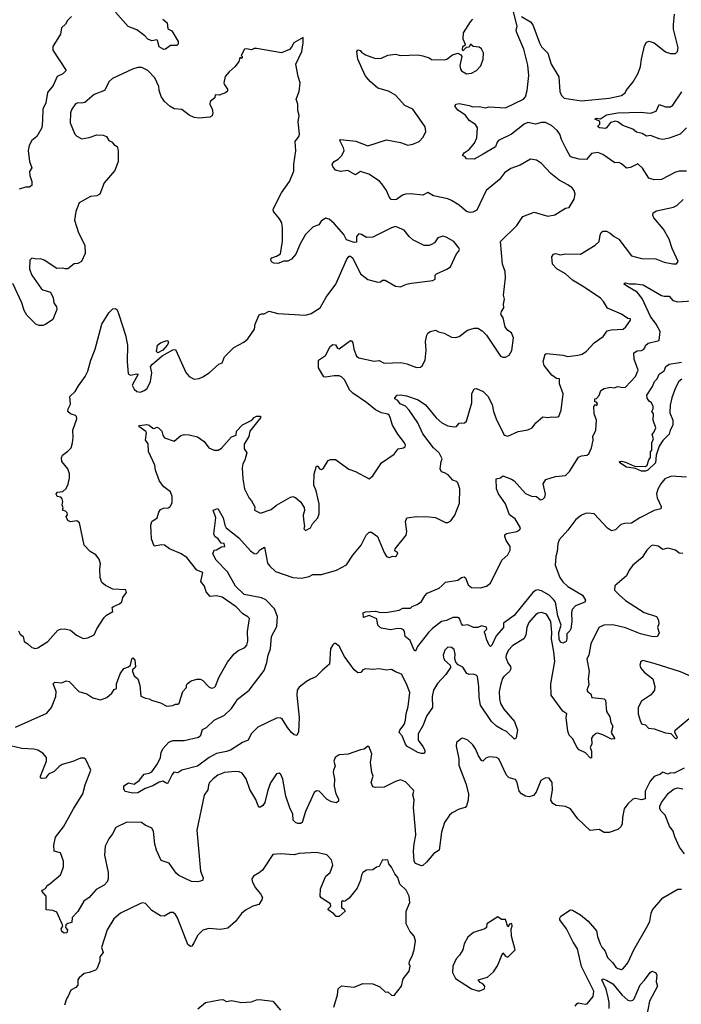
# Model space of a CAD drawing. Extents: x 1690054 to 1842981, y 782881 to 914114.
# Tile 510 of 656: x 1829419 to 1834713, y 796520 to 804401. Entities that reach past the tile are written whole.
import ezdxf

# ---------------------------------------------------------------- set-up
doc = ezdxf.new("R2010")
doc.units = 0

msp = doc.modelspace()

# ---------------------------------------------------------------- linework, layer by layer
at = {"layer": '0CON10XD'}
for points in [[(1833795.4, 803355.4), (1833755, 803441.2), (1833741.8, 803485), (1833718.2, 803515), (1833675, 803553.2), (1833625, 803578), (1833595, 803578), (1833545, 803565.3), (1833485, 803577.3), (1833455, 803565.6), (1833355, 803485.6), (1833251.2, 803435), (1833238.8, 803421.2), (1833225, 803383.8), (1833126.6, 803323.4), (1833055, 803285.8), (1832995, 803287.5), (1832983, 803303), (1832962.5, 803315), (1832976.2, 803335), (1833015, 803360.8), (1833058.2, 803411.8), (1833077.3, 803455), (1833083.1, 803535), (1833065, 803562.5), (1833016.2, 803595), (1832985, 803636.2), (1832925.8, 803675.8), (1832903.8, 803705), (1832902.5, 803715), (1832910, 803725), (1832935, 803730.6), (1833015, 803714.6), (1833045, 803704.6), (1833095, 803706.2), (1833145, 803695.7), (1833175, 803703.5), (1833305, 803695.5), (1833449.2, 803765), (1833465, 803784.2), (1833479.1, 803835), (1833492.9, 803955), (1833485.9, 804035.9), (1833452.7, 804165), (1833395.8, 804295), (1833392.5, 804315), (1833399.5, 804349.5), (1833366.7, 804475)], [(1829833.2, 804426.8), (1829801.2, 804395), (1829785.5, 804364.5), (1829754.2, 804335), (1829746, 804285), (1829683.3, 804185), (1829685, 804157.5), (1829790, 803995), (1829765, 803966.2), (1829719.4, 803945), (1829685.7, 803875), (1829642, 803818), (1829626.9, 803735), (1829604.2, 803685), (1829602.2, 803595), (1829595.6, 803534.4), (1829555, 803466.2), (1829516, 803435), (1829496, 803395), (1829487.5, 803355), (1829498.8, 803265), (1829516.7, 803215), (1829497.5, 803185), (1829500, 803155), (1829516.7, 803105), (1829516.7, 803075), (1829495, 803061.2), (1829465, 803060), (1829415, 803044.3)], [(1829955, 799003.8), (1830003.7, 798973.7), (1830065, 798956), (1830115, 798976), (1830155, 799010), (1830175, 799038.8), (1830193.3, 799046.7), (1830193.1, 799085), (1830223.3, 799165), (1830252.6, 799207.4), (1830288.9, 799221.1), (1830305.6, 799234.4), (1830317.5, 799285), (1830325, 799292.5), (1830340, 799275), (1830346.2, 799225), (1830343.8, 799215), (1830322.5, 799197.5), (1830320.6, 799185), (1830335, 799150), (1830365.6, 799125.6), (1830380, 799075), (1830387.7, 798987.7), (1830425, 798970), (1830455, 798966), (1830474.2, 798954.2), (1830545, 798934), (1830595, 798906.2), (1830645, 798912.5), (1830665, 798923.3), (1830685, 798922.5), (1830695, 798931.2), (1830724.2, 799025), (1830753.3, 799055), (1830753.3, 799075), (1830760, 799085), (1830791.7, 799108.3), (1830835, 799122.5), (1830865, 799122.5), (1830885, 799112.5), (1830932.3, 799062.3), (1830955, 799050), (1830975, 799056.2), (1830985, 799066.2), (1831012.2, 799135), (1831082.2, 799257.8), (1831135, 799324.4), (1831165, 799348.2), (1831220, 799375), (1831236.1, 799393.9), (1831243.6, 799426.4), (1831241.5, 799505), (1831257.9, 799607.9), (1831245, 799622.5), (1831205, 799644.2), (1831151.7, 799701.7), (1831039.3, 799779.3), (1830995, 799790.8), (1830943.3, 799785), (1830912.3, 799822.3), (1830897.4, 799867.4), (1830868.1, 799905), (1830885, 799976.2), (1830835.7, 799995.7), (1830755, 800097.5), (1830705, 800129.6), (1830616.9, 800166.9), (1830577.5, 800195), (1830555, 800197.1), (1830495, 800187.8), (1830473.7, 800245), (1830469.8, 800300.2), (1830468.7, 800355), (1830475, 800384.2), (1830519.2, 800415), (1830531.2, 800458.8), (1830545, 800480), (1830569.7, 800490.3), (1830607.5, 800495), (1830624.3, 800505.7), (1830638, 800535), (1830638.6, 800585), (1830625, 800620.8), (1830571.6, 800661.6), (1830537.3, 800707.3), (1830504.7, 800794.7), (1830500.4, 800835), (1830450.9, 800945), (1830447.5, 801005), (1830426.2, 801035), (1830434.2, 801095), (1830428.8, 801105), (1830373.3, 801145), (1830378.3, 801151.7), (1830435, 801162), (1830456.1, 801156.1), (1830485, 801132.5), (1830495, 801130), (1830515, 801140), (1830530, 801135), (1830555, 801107.5), (1830564.2, 801075), (1830578.8, 801055), (1830655, 801027.5), (1830707.7, 801072.3), (1830735, 801081.2), (1830775, 801078.8), (1830842.3, 801062.3), (1830895, 801023.8), (1830933.3, 800975), (1830975, 800956), (1831005.7, 800954.3), (1831035, 800970.8), (1831115, 801061.2), (1831151.2, 801075), (1831152.4, 801107.6), (1831201.7, 801158.3), (1831275.7, 801194.3), (1831295, 801216.2), (1831315, 801226.2), (1831346.4, 801226.4), (1831346.7, 801215), (1831261.5, 801108.5), (1831251.1, 801065), (1831215.4, 801004.6), (1831215.4, 800965.4), (1831236.2, 800935), (1831220.8, 800875), (1831203.1, 800845), (1831199.4, 800815), (1831203.1, 800725), (1831217.5, 800645), (1831255, 800570), (1831275, 800550), (1831301.7, 800501.7), (1831296.7, 800475), (1831345, 800450.8), (1831430.7, 800479.3), (1831475, 800516.2), (1831585, 800578), (1831605, 800583.8), (1831625, 800576.2), (1831665, 800541.2), (1831695, 800497.5), (1831697.7, 800472.3), (1831688, 800435), (1831690.5, 800399.5), (1831697.5, 800345), (1831692.5, 800325), (1831705, 800312.5), (1831745, 800332.5), (1831762.5, 800365), (1831805, 800413.3), (1831815.8, 800445), (1831815.5, 800525.5), (1831791.2, 800631.2), (1831771.4, 800675), (1831776.1, 800766.1), (1831795, 800827.5), (1831805, 800827.5), (1831817.3, 800807.3), (1831835, 800800), (1831849.1, 800810.9), (1831887.7, 800872.3), (1831905, 800881.2), (1831945, 800881.2), (1832053.6, 800803.6), (1832105, 800785.8), (1832215, 800726.7), (1832245, 800751.2), (1832315, 800853.8), (1832415, 800923.3), (1832447.5, 800965), (1832490, 800975), (1832502.5, 800985), (1832506.7, 800995), (1832496.7, 801015), (1832445, 801083.3), (1832401.4, 801155), (1832382.1, 801217.9), (1832375.6, 801235), (1832363.6, 801243.6), (1832312.9, 801252.9), (1832265, 801278.8), (1832195, 801335.9), (1832085, 801411.8), (1832058.5, 801438.5), (1832021.5, 801515), (1831995, 801542.3), (1831975, 801549.4), (1831935, 801551.3), (1831865, 801539.4), (1831852.5, 801542.5), (1831810, 801615), (1831809.2, 801675), (1831865, 801714.2), (1831904, 801785), (1831925, 801800), (1831945, 801797.5), (1831960.7, 801770.7), (1831975, 801766.7), (1832065, 801832.5), (1832075, 801830), (1832083.8, 801815), (1832093.2, 801763.2), (1832115, 801707.5), (1832133.2, 801693.2), (1832255, 801668.5), (1832295, 801671.9), (1832335, 801652.2), (1832467.9, 801657.9), (1832515.5, 801645.5), (1832595, 801617.5), (1832625, 801620), (1832639.1, 801630.9), (1832663.2, 801676.8), (1832672, 801755), (1832666.2, 801825), (1832676.7, 801875), (1832685, 801892.5), (1832702.5, 801905), (1832745, 801916.2), (1832771.2, 801901.2), (1832815, 801892), (1832875, 801860), (1832905, 801856.7), (1832935, 801866.2), (1833003, 801917), (1833055, 801932.2), (1833085, 801930.8), (1833120.3, 801910.3), (1833154.5, 801874.5), (1833265, 801708.8), (1833285, 801698.8), (1833305, 801698.8), (1833335, 801716.2), (1833356.6, 801753.4), (1833370, 801855), (1833355, 801893.3), (1833325, 801913.3), (1833302.3, 801942.3), (1833286.2, 802015), (1833268.8, 802045), (1833274, 802065), (1833293.8, 802095), (1833290, 802125), (1833298.8, 802165), (1833288.8, 802195), (1833306, 802335), (1833302, 802385), (1833282.5, 802445), (1833266.7, 802625), (1833396.4, 802753.6), (1833445, 802826), (1833535, 802859.2), (1833645, 802829.4), (1833700.3, 802839.7), (1833785, 802893.3), (1833815, 802897.5), (1833855.8, 802965), (1833863.8, 803005), (1833854.2, 803034.2), (1833838.8, 803055), (1833805, 803080), (1833735.5, 803115.5), (1833668.8, 803168.8), (1833595, 803248.8), (1833553.3, 803276.7), (1833505, 803283.8), (1833423.6, 803236.4), (1833349.7, 803210.3), (1833298, 803175), (1833258, 803122), (1833152.5, 803035), (1833077.5, 802875), (1833045, 802859.4), (1833022.2, 802857.8), (1832995, 802866.4), (1832935, 802916.7), (1832875, 802954.4), (1832845, 802967.5), (1832731.2, 802991.2), (1832685, 803016.7), (1832644.3, 802995.7), (1832545, 803006.9), (1832504.6, 803005.4), (1832482.6, 802997.4), (1832435, 802962.9), (1832415, 802958), (1832391.2, 802961.2), (1832375, 802982.5), (1832354.4, 803035), (1832317.4, 803087.4), (1832297.6, 803107.6), (1832211.2, 803165), (1832145, 803186.2), (1832105, 803158.1), (1832045, 803193.1), (1831985, 803186.2), (1831945, 803197.5), (1831923.3, 803225), (1831918.8, 803245), (1831935, 803265.8), (1831966, 803285), (1831995.4, 803314.6), (1832014, 803355), (1832010.8, 803375), (1831980, 803435), (1831985, 803442.5), (1832108.7, 803428.7), (1832205, 803392), (1832355, 803438.8), (1832465, 803418.1), (1832525, 803396.4), (1832565, 803403.3), (1832615.4, 803424.6), (1832648.3, 803461.7), (1832668, 803505), (1832662.7, 803542.7), (1832565, 803684), (1832500, 803715), (1832425.5, 803795.5), (1832369.7, 803829.7), (1832285, 803854), (1832222.5, 803905), (1832183.1, 803953.1), (1832123.6, 804083.6), (1832117.1, 804145), (1832125, 804160), (1832143.8, 804155), (1832155, 804140), (1832185, 804120.8), (1832265, 804090), (1832315, 804092), (1832365, 804118), (1832425, 804125.8), (1832465.7, 804114.3), (1832605, 804118.6), (1832645, 804112.9), (1832695.8, 804095.8), (1832715, 804083.3), (1832815, 804080.8), (1832837.5, 804085), (1832881.7, 804118.3), (1832925, 804133.3), (1832949.3, 804119.3), (1832957.5, 804105), (1832941.2, 804035), (1832946.1, 804006.1), (1832955, 803992.5), (1832995, 803966.7), (1833035, 803974), (1833075, 803993.3), (1833107.4, 804032.6), (1833127.5, 804085), (1833130, 804135), (1833115, 804167.5), (1833095, 804180), (1833046.2, 804186.2), (1833025.9, 804205.9), (1833015, 804180), (1832991.7, 804178.3), (1832965, 804152.5), (1832960.7, 804160.7), (1832963.8, 804185), (1832987, 804203), (1832966.2, 804245), (1832970, 804295), (1833025, 804383.8), (1833045.8, 804405)], [(1830565, 804406), (1830598, 804375), (1830605, 804327.5), (1830635, 804312), (1830688, 804225), (1830685.8, 804204.2), (1830676.1, 804193.9), (1830625, 804194), (1830586.7, 804165), (1830572.9, 804162.9), (1830535, 804183.3), (1830522.5, 804235), (1830515, 804238.8), (1830475, 804230.5), (1830445.6, 804245), (1830420.6, 804270.6), (1830355, 804318.5), (1830286.4, 804346.4), (1830185, 804461.2)], [(1833435, 804426), (1833505, 804383.3), (1833525, 804359.2), (1833578.2, 804215), (1833595, 804183.1), (1833643.4, 804133.4), (1833670.8, 804045), (1833733.9, 803943.9), (1833740, 803825), (1833752.8, 803792.8), (1833775, 803773.5), (1833915, 803751.1), (1834135, 803773.2), (1834235.3, 803794.7), (1834263.8, 803815), (1834271.2, 803835), (1834327.2, 803902.8), (1834368, 803972), (1834385.6, 804025), (1834393.5, 804085), (1834418.8, 804191.2), (1834435, 804221.2), (1834455, 804228), (1834495, 804216), (1834585, 804143.3), (1834625, 804130), (1834665, 804130), (1834682.5, 804145), (1834686.2, 804175), (1834650, 804325), (1834649.4, 804360.6), (1834659.4, 804445)], [(1829780, 799525), (1829825.7, 799515.7), (1829873.3, 799475), (1829927, 799447), (1829965, 799452.5), (1830013.6, 799476.4), (1830036.2, 799525), (1830094.4, 799615.6), (1830113.8, 799635), (1830165.4, 799664.6), (1830160, 799695), (1830170, 799705), (1830217.5, 799725), (1830235, 799742.5), (1830243.3, 799775), (1830272.5, 799815), (1830267, 799837), (1830165, 799844), (1830105, 799872.5), (1830076.4, 799896.4), (1830063.1, 799935), (1830059.5, 800005), (1830064.4, 800045), (1830055, 800083.3), (1830027.8, 800117.8), (1829984.1, 800144.1), (1829934.6, 800194.6), (1829898.8, 800375), (1829875, 800390), (1829825, 800382.5), (1829805, 800392.5), (1829790, 800425), (1829801.7, 800438.3), (1829798.8, 800455), (1829785, 800467.5), (1829762.5, 800475), (1829767.5, 800495), (1829758.3, 800518.3), (1829763.8, 800545), (1829760, 800565), (1829747.9, 800577.9), (1829720, 800585), (1829712, 800605), (1829721.9, 800618.1), (1829765, 800624), (1829790.3, 800649.7), (1829807.6, 800682.4), (1829818.6, 800735), (1829818.1, 800765), (1829805.5, 800805.5), (1829757.5, 800865), (1829752.5, 800895), (1829762.5, 800915), (1829805, 800946.7), (1829830, 800975), (1829842.5, 801015), (1829847, 801057), (1829843.3, 801115), (1829876.1, 801206.1), (1829873.9, 801223.9), (1829865, 801233.3), (1829825, 801246.2), (1829803.8, 801265), (1829806.2, 801285), (1829825.7, 801324.3), (1829819.2, 801385), (1829864.2, 801425), (1829889.1, 801470.9), (1829944, 801545), (1829965, 801586.7), (1829988.6, 801675), (1830023.1, 801765), (1830077.5, 801965), (1830132, 802055), (1830165, 802086.2), (1830185, 802090), (1830199.5, 802079.5), (1830211.7, 802041.7), (1830265.7, 801875.7), (1830280.8, 801795), (1830279.4, 801665), (1830286.9, 801566.9), (1830305, 801555.6), (1830355, 801567.5), (1830366.7, 801565), (1830318.5, 801475), (1830335, 801444.2), (1830355, 801425.8), (1830385, 801420.6), (1830415, 801432.5), (1830435, 801447.5), (1830453.1, 801475), (1830465.6, 801505), (1830477.1, 801575), (1830466.2, 801625), (1830482, 801645), (1830559.1, 801710.9), (1830645, 801759.2), (1830665, 801760), (1830668.8, 801755), (1830747.8, 801577.8), (1830775, 801545.8), (1830815, 801524.2), (1830855, 801528.1), (1830885, 801543.3), (1830934, 801575), (1831012.5, 801642.5), (1831038.8, 801655), (1831058.8, 801701.2), (1831133, 801777), (1831211.2, 801818.8), (1831244.1, 801845.9), (1831297.5, 801925), (1831302.5, 801965), (1831335, 802037.5), (1831355, 802047.5), (1831375, 802047.5), (1831415, 802067.5), (1831485, 802048), (1831705, 802036), (1831751.2, 802048.8), (1831824.3, 802095.7), (1831871.3, 802178.7), (1831948.1, 802285), (1832036.7, 802485), (1832055, 802507.5), (1832067, 802507), (1832085, 802492.5), (1832146.1, 802366.1), (1832205, 802322), (1832285, 802300.8), (1832305, 802304), (1832323.1, 802316.9), (1832342.5, 802315), (1832425, 802267.8), (1832465, 802262.9), (1832515, 802284), (1832555, 802292), (1832725, 802312.5), (1832743.3, 802325), (1832743.3, 802355), (1832752.7, 802367.3), (1832837, 802403), (1832865, 802423.3), (1832915, 802527.5), (1832932.5, 802547.5), (1832936.7, 802565), (1832932.5, 802575), (1832892.5, 802625), (1832830.7, 802660.7), (1832805, 802668), (1832765.9, 802654.1), (1832738.8, 802615), (1832715, 802601.2), (1832695, 802594), (1832654.2, 802594.2), (1832565, 802640), (1832535, 802666.7), (1832495, 802717.5), (1832425, 802745.8), (1832395, 802736), (1832245, 802660), (1832195, 802656.7), (1832152.7, 802682.7), (1832132.3, 802687.7), (1832114.3, 802665.7), (1832115, 802620), (1832095, 802618.8), (1832035, 802640), (1832011.9, 802681.9), (1831935, 802770), (1831895, 802803.3), (1831865, 802811.2), (1831831.3, 802788.7), (1831812.3, 802757.7), (1831766.3, 802743.7), (1831705, 802682), (1831662, 802608), (1831628.6, 802525), (1831595, 802482.9), (1831565, 802468.1), (1831531.7, 802468.3), (1831485, 802449.4), (1831451.7, 802451.7), (1831435, 802463.3), (1831428.8, 802485), (1831436.7, 802495), (1831475, 802507.1), (1831505, 802526.7), (1831522, 802628), (1831522, 802732), (1831515.5, 802775), (1831498, 802808), (1831450.8, 802865), (1831448, 802885), (1831513.1, 803015), (1831576.7, 803105), (1831611.7, 803188.3), (1831611.4, 803245), (1831627.9, 803352.1), (1831623.6, 803425), (1831652.5, 803465), (1831657.8, 803485), (1831646, 803584), (1831654, 803635), (1831644.5, 803674.5), (1831643.6, 803723.6), (1831632, 803765), (1831656, 803825), (1831663.3, 803895), (1831646.7, 803945), (1831628.8, 804045), (1831675.8, 804145), (1831688, 804215), (1831687.5, 804257.5), (1831613.3, 804215), (1831595, 804180), (1831577.3, 804162.7), (1831515, 804136.2), (1831315, 804170), (1831295, 804170), (1831275, 804160), (1831235, 804166.7), (1831216.4, 804163.6), (1831190, 804115), (1831200, 804105), (1831200, 804095), (1831195, 804090), (1831181.7, 804098.3), (1831172.5, 804065), (1831144, 804025), (1831095, 803984), (1831064.2, 803945), (1831052.5, 803895), (1831053.8, 803885), (1831082.5, 803845), (1831082.5, 803827.5), (1831065.5, 803814.5), (1831015, 803796.7), (1830981.7, 803798.3), (1830980, 803775), (1830942.5, 803745), (1830940, 803725), (1830958.8, 803685), (1830963.3, 803655), (1830958.3, 803631.7), (1830939.3, 803620.7), (1830855, 803613.1), (1830815, 803618.8), (1830775.9, 803635.9), (1830715, 803680.8), (1830655, 803688), (1830623.3, 803705), (1830578, 803745), (1830550, 803785), (1830534, 803835), (1830532, 803865), (1830500, 803935), (1830444.3, 803994.3), (1830395, 804019.2), (1830365, 804018.1), (1830322.5, 804005), (1830160.9, 803929.1), (1830135.6, 803905), (1830098, 803835), (1830015, 803801.9), (1829941.2, 803738.8), (1829913.2, 803733.2), (1829885, 803734.3), (1829865, 803727.5), (1829837.5, 803685), (1829825.7, 803654.3), (1829824.2, 803575), (1829860, 803485), (1829875, 803469.2), (1829915, 803447.5), (1829975, 803458), (1830035, 803478), (1830085.8, 803475.8), (1830112.5, 803465), (1830133.3, 803435), (1830160, 803420), (1830171.2, 803401.2), (1830198, 803385), (1830206, 803355), (1830206.2, 803265), (1830180, 803195), (1830094.3, 803095.7), (1830060, 803005), (1830035, 802990), (1829985, 802986.7), (1829895.8, 802934.2), (1829868, 802865), (1829858, 802795), (1829890.8, 802695), (1829940.6, 802595), (1829941.7, 802528.3), (1829912.5, 802465), (1829885, 802450), (1829855, 802447.5), (1829805, 802407.5), (1829782.5, 802407.5), (1829765, 802413.3), (1829715, 802410), (1829615, 802476.7), (1829585, 802486.2), (1829554.1, 802484.1), (1829517, 802493), (1829501.2, 802475), (1829498.8, 802405), (1829515.8, 802355), (1829590.5, 802250.5), (1829605, 802240), (1829665, 802220), (1829686.7, 802175), (1829693.3, 802135), (1829713.6, 802103.6), (1829715, 802080), (1829685, 802002.5), (1829625, 801960), (1829603, 801953), (1829575, 801953.3), (1829547.5, 801965), (1829475.9, 802035.9), (1829455, 802073.3), (1829435, 802133.3), (1829365, 802290)], [(1834754.3, 803535), (1834703.8, 803485), (1834615, 803453.1), (1834565, 803442.9), (1834535, 803446.2), (1834467, 803473), (1834435, 803467.5), (1834400.2, 803490.2), (1834355, 803501.9), (1834324, 803524), (1834245, 803554), (1834205, 803582.7), (1834185, 803588.8), (1834145, 803578.6), (1834115, 803535.7), (1834105, 803530.7), (1834057.5, 803535), (1834042.5, 803545), (1834060, 803565), (1834061.7, 803581.7), (1834058.3, 803588.3), (1834020, 803605), (1834035, 803612.5), (1834065, 803607.5), (1834115, 803639.2), (1834205, 803655.5), (1834385, 803661.1), (1834466.1, 803653.9), (1834511.7, 803668.3), (1834535, 803721.2), (1834585, 803703.8), (1834625, 803703.6), (1834645, 803717.8), (1834716, 803824)], [(1834755, 803188.9), (1834695, 803188.6), (1834665, 803180.8), (1834555, 803122.9), (1834495, 803119.2), (1834453.4, 803133.4), (1834401.7, 803211.7), (1834365, 803246.2), (1834305, 803216.7), (1834275, 803213.3), (1834235, 803247.5), (1834215, 803257.5), (1834180, 803255), (1834085, 803321.2), (1834045, 803338.8), (1833995, 803330), (1833955, 803282.9), (1833895, 803285.7), (1833825, 803304), (1833795.4, 803355.4)], [(1834725, 800128.9), (1834695, 800131.4), (1834665, 800155.5), (1834605, 800170.6), (1834565, 800160.8), (1834527.3, 800187.3), (1834485, 800196), (1834470.9, 800189.1), (1834436.2, 800153.8), (1834399.2, 800095), (1834325, 800035.8), (1834295.5, 799995), (1834275, 799950), (1834179.5, 799870.5), (1834178, 799835), (1834216.2, 799796.2), (1834265, 799751.9), (1834415, 799657.1), (1834513.5, 799623.5), (1834530.8, 799595), (1834532, 799565), (1834522.5, 799535), (1834536.1, 799493.9), (1834522.5, 799465), (1834485, 799460.9), (1834385, 799486.4), (1834265, 799533.2), (1834165, 799557.7), (1834092.5, 799555), (1834052.5, 799535), (1833988.9, 799405), (1833971.5, 799315), (1833955.7, 799285), (1833976.4, 799185), (1833966.5, 799125), (1833972.3, 799077.7), (1833955.6, 799035), (1833965, 799020), (1833990, 799005), (1833997.5, 798975), (1834075, 798967.1), (1834095, 798963.8), (1834106.2, 798955), (1834113.4, 798863.4), (1834141.7, 798821.7), (1834148.1, 798775), (1834164, 798745), (1834151.4, 798695), (1834181.2, 798645), (1834155, 798642.7), (1834085, 798678.2), (1834045, 798690.8), (1834031.7, 798688.3), (1834005, 798666.7), (1833995, 798650), (1833996, 798605), (1833983.1, 798575), (1833994, 798545), (1833995, 798492.5), (1833985, 798491.2), (1833945, 798534.2), (1833895, 798556.2), (1833877.6, 798577.6), (1833845.8, 798645), (1833816.5, 798675), (1833804.1, 798705), (1833792, 798815), (1833795.6, 798845), (1833765, 798865.6), (1833672.1, 798995), (1833667.8, 799085), (1833701, 799265), (1833692.5, 799342.5), (1833673.8, 799445), (1833676.5, 799496.5), (1833668.5, 799585), (1833632.7, 799642.7), (1833595, 799655.5), (1833568.6, 799651.4), (1833545, 799638.1), (1833492.7, 799575), (1833477.5, 799535), (1833469.4, 799475), (1833452.5, 799445), (1833365, 799393.1), (1833326.9, 799353.1), (1833310.5, 799315), (1833309.6, 799295), (1833325, 799254), (1833345.8, 799225), (1833347.5, 799205), (1833337.5, 799185), (1833292, 799145), (1833282.6, 799127.4), (1833267.3, 799085), (1833256.4, 799025), (1833257.8, 798965), (1833267.2, 798927.2), (1833292, 798882), (1833378.8, 798785), (1833403.3, 798715), (1833391.2, 798655), (1833385, 798643.8), (1833375, 798643.8), (1833315, 798703.1), (1833278.5, 798718.5), (1833235, 798746), (1833195, 798782.9), (1833105.2, 798915.2), (1833094.3, 798975), (1833093.5, 799065), (1833082.2, 799145), (1833071.9, 799155), (1833046.7, 799163.3), (1833015, 799159.2), (1832997.4, 799167.4), (1832965, 799218.8), (1832927, 799237), (1832909.3, 799259.3), (1832900, 799285), (1832902.3, 799322.3), (1832895, 799360), (1832875, 799375.8), (1832845, 799378.8), (1832820, 799355), (1832808, 799315), (1832810, 799295), (1832816.7, 799275), (1832862.5, 799235), (1832866.7, 799215), (1832829.1, 799160.9), (1832762.4, 799087.6), (1832729.5, 799035), (1832719.6, 798985), (1832721.9, 798895), (1832675, 798825.8), (1832646.5, 798755), (1832608.2, 798685), (1832608.2, 798635), (1832645, 798583.8), (1832660, 798555), (1832661.2, 798538.8), (1832651.7, 798528.3), (1832635, 798527.1), (1832605, 798534.4), (1832516.4, 798586.4), (1832505, 798601.2), (1832479.1, 798669.1), (1832456.2, 798695), (1832461.4, 798715), (1832495, 798759.4), (1832506.5, 798793.5), (1832512.1, 798845), (1832528.2, 798905), (1832539.3, 799015), (1832515, 799084), (1832475, 799163.8), (1832425, 799182), (1832395, 799200), (1832355, 799194.2), (1832295, 799206.2), (1832245, 799201.2), (1832185, 799206.2), (1832165, 799196.7), (1832147.5, 799175), (1832125, 799174), (1832095, 799196.2), (1832059.4, 799245), (1832017.5, 799305), (1831975, 799386.7), (1831945, 799406.7), (1831935, 799406.7), (1831925, 799397.5), (1831906.2, 799365), (1831896.8, 799243.2), (1831842, 799195), (1831789.4, 799140.6), (1831745, 799122.5), (1831715, 799102.5), (1831655, 799058.5), (1831639.5, 799035), (1831635.6, 798994.4), (1831654.3, 798815), (1831648.8, 798701.2), (1831637.5, 798672.5), (1831615, 798676.2), (1831595, 798696), (1831562.2, 798735), (1831519.2, 798805), (1831502, 798812), (1831475, 798811.5), (1831325, 798738.9), (1831271.1, 798685), (1831246.5, 798633.5), (1831201.2, 798615), (1831104.7, 798555.3), (1831075, 798543.2), (1830995, 798528.2), (1830935.7, 798494.3), (1830841.2, 798425), (1830716.1, 798393.9), (1830685, 798372.5), (1830653, 798377), (1830639.3, 798360.7), (1830605, 798290), (1830595, 798286.7), (1830565, 798306.7), (1830535, 798297.5), (1830485, 798270), (1830421.9, 798248.1), (1830365, 798214), (1830325, 798210.8), (1830263.8, 798223.8), (1830253, 798243), (1830251.7, 798268.3), (1830288.3, 798291.7), (1830335, 798283.3), (1830375, 798311.2), (1830415, 798363.3), (1830455, 798370), (1830475, 798380.8), (1830522.9, 798445), (1830545.7, 798495), (1830552.2, 798535), (1830564.4, 798565), (1830612.6, 798617.4), (1830645, 798632.4), (1830735, 798632), (1830850.6, 798659.4), (1830868.1, 798675), (1830881.2, 798718.8), (1830915, 798734.5), (1830975, 798794.1), (1831058.5, 798835), (1831115, 798886.5), (1831145, 798936), (1831160, 798960), (1831255.6, 799035), (1831375, 799191.2), (1831397.5, 799255), (1831407, 799315), (1831425.8, 799365), (1831432.5, 799465), (1831475.3, 799545), (1831481.3, 799625), (1831456.8, 799685), (1831387.5, 799757.5), (1831355, 799774.7), (1831215, 799801.2), (1831146.2, 799866.2), (1831080.8, 799980.8), (1830990, 800075), (1830964.4, 800125), (1830975, 800153.8), (1830995, 800158.8), (1831035, 800182.5), (1831060, 800185), (1831055, 800207.5), (1831032, 800212), (1831006.3, 800246.3), (1830981.4, 800265), (1830972.7, 800285), (1830987.1, 800415), (1830966.7, 800475), (1831005, 800488.8), (1831046.7, 800415), (1831059.5, 800355), (1831071.5, 800335), (1831171.8, 800255), (1831265, 800148.9), (1831295, 800127.5), (1831315, 800125.8), (1831345, 800160.8), (1831378, 800178), (1831402.2, 800052.2), (1831418.3, 800028.3), (1831465, 799983.9), (1831605, 799937.1), (1831675, 799930), (1831735, 799945.3), (1831765, 799959.5), (1831835, 799960), (1831955, 799994), (1832035, 800038.8), (1832084.4, 800115.6), (1832150, 800195), (1832190, 800275), (1832215, 800298), (1832235, 800299.2), (1832282, 800265), (1832336, 800135), (1832355, 800103.8), (1832375, 800096.2), (1832403.9, 800106.1), (1832425, 800103.6), (1832435, 800110.5), (1832443.2, 800133.2), (1832420.8, 800150.8), (1832422, 800165), (1832512.5, 800275), (1832517.5, 800305), (1832506.2, 800385), (1832516.4, 800413.6), (1832595, 800424.2), (1832695, 800421.4), (1832745.7, 800415.7), (1832825, 800376.7), (1832845, 800376.7), (1832869.5, 800390.5), (1832901.2, 800435), (1832938.2, 800531.8), (1832939.6, 800645), (1832925, 800694.2), (1832915, 800704.2), (1832885, 800714), (1832847.9, 800757.9), (1832817.1, 800772.9), (1832795, 800781.4), (1832784.4, 800805), (1832790.7, 800865), (1832798.5, 800885), (1832775.2, 800935), (1832729, 800975), (1832645.8, 801085), (1832603.5, 801175), (1832536.3, 801276.3), (1832505, 801307.9), (1832464.2, 801325), (1832445, 801353.3), (1832420, 801365), (1832420, 801375), (1832440, 801395), (1832465, 801398.6), (1832515, 801389.2), (1832607.9, 801357.9), (1832665, 801318), (1832751.1, 801215), (1832795.7, 801175), (1832845, 801149.5), (1832899.1, 801140.9), (1832914.4, 801145.6), (1832935, 801170.8), (1832977, 801173), (1832993.3, 801186.7), (1833035.6, 801335), (1833035.5, 801405), (1833055, 801447.5), (1833075, 801448), (1833127.5, 801425), (1833165, 801386.7), (1833200.5, 801320.5), (1833209.4, 801265), (1833230, 801205), (1833295.9, 801075.9), (1833325, 801068), (1833407.5, 801105), (1833485, 801117.5), (1833518.8, 801135), (1833550, 801175), (1833605, 801222), (1833645, 801216), (1833675, 801222), (1833715, 801219.2), (1833732.5, 801225), (1833751.9, 801275), (1833767.5, 801405), (1833737.3, 801487.3), (1833737.5, 801525), (1833715, 801528.8), (1833676.2, 801555), (1833615, 801632.9), (1833607.1, 801665), (1833623.3, 801725), (1833635, 801728.8), (1833765, 801716), (1833805.8, 801705.8), (1833885.7, 801715.7), (1833920, 801725), (1833953.4, 801746.6), (1834015, 801814.2), (1834086.2, 801865), (1834120.3, 801909.7), (1834150.4, 801919.6), (1834246.2, 801925), (1834268.6, 801941.4), (1834306.7, 801995), (1834305, 802006.2), (1834285, 802008.8), (1834233.8, 802045), (1834122.8, 802092.8), (1834090.8, 802145), (1834065, 802172.5), (1833935, 802261.1), (1833842, 802315), (1833785, 802368), (1833717.7, 802407.7), (1833682, 802445), (1833676.4, 802503.6), (1833690, 802525), (1833705, 802528.8), (1833745, 802517.5), (1833785, 802525.6), (1833905, 802523.3), (1834024, 802595), (1834055.4, 802624.6), (1834062.5, 802675), (1834071.8, 802698.2), (1834085, 802707.8), (1834115, 802707.5), (1834143.4, 802693.4), (1834174.7, 802664.7), (1834214, 802645), (1834315, 802512), (1834395, 802490), (1834507.7, 802487.7), (1834575, 802460), (1834645, 802446.7), (1834675, 802447.5), (1834687.5, 802465), (1834640.3, 802570.3), (1834615.5, 802645), (1834569.5, 802725), (1834491.9, 802815), (1834484.2, 802835), (1834488, 802855), (1834515, 802870), (1834649.8, 802900.2), (1834676.6, 802913.4), (1834728.7, 802961.3)], [(1833375, 800710), (1833465, 800608.6), (1833515, 800587.5), (1833555, 800583.8), (1833585, 800557.5), (1833606, 800564), (1833619.8, 800580.2), (1833627.3, 800602.7), (1833608.6, 800685), (1833629.2, 800720.8), (1833706.5, 800743.5), (1833787, 800753), (1833818.5, 800785), (1833889.5, 800900.5), (1833915, 800910.8), (1833955.7, 800914.3), (1833973.8, 800925), (1833993.8, 800975), (1834007.9, 801035), (1834005.8, 801065), (1834030, 801115), (1834034.3, 801195), (1834015.8, 801245), (1834013.3, 801305), (1834025, 801320), (1834033, 801313), (1834040, 801315), (1834042.5, 801325), (1834035, 801340), (1834021.7, 801341.7), (1834020, 801365), (1834035, 801370), (1834055, 801393.3), (1834067.7, 801432.3), (1834095, 801448), (1834145, 801458.9), (1834175, 801455.6), (1834205, 801464.5), (1834245, 801456.9), (1834265, 801460), (1834345, 801544.3), (1834368.5, 801595), (1834334.3, 801684.3), (1834332.5, 801735), (1834360, 801750), (1834395, 801753.3), (1834409.4, 801760.6), (1834421.5, 801775), (1834425.7, 801794.3), (1834447.6, 801812.4), (1834535, 801834), (1834544.3, 801905), (1834512.7, 801965), (1834465.9, 802025), (1834398.5, 802168.5), (1834358.7, 802218.7), (1834282.5, 802265), (1834256.2, 802285), (1834258.8, 802291.2), (1834265.5, 802295.5), (1834297.1, 802287.1), (1834345, 802287.2), (1834407.4, 802277.4), (1834555, 802194.6), (1834575, 802188.2), (1834615, 802188.8), (1834645, 802153.1), (1834685, 802141.9), (1834835, 802152.5)], [(1830525, 801733.3), (1830513.3, 801745), (1830522.5, 801795), (1830546.4, 801813.6), (1830595, 801832.5), (1830605, 801830), (1830610, 801815), (1830598.8, 801795), (1830563.3, 801755), (1830525, 801733.3)], [(1834425, 800787.8), (1834395, 800788.5), (1834345, 800808.8), (1834275, 800820), (1834221.2, 800855), (1834217.5, 800865), (1834235, 800866.7), (1834265, 800858.1), (1834338, 800828), (1834425, 800825.7), (1834440, 800835), (1834452.5, 800877.5), (1834465, 800897.5), (1834467.3, 800942.7), (1834478, 800955), (1834477.5, 801015), (1834488.8, 801045), (1834478.3, 801081.7), (1834495, 801102.5), (1834507.5, 801135), (1834488, 801195), (1834488.8, 801245), (1834477.5, 801265), (1834487.5, 801285), (1834487.5, 801305), (1834473.3, 801333.3), (1834455, 801346.7), (1834440.3, 801370.3), (1834436, 801395), (1834480.8, 801465), (1834498, 801505), (1834519.2, 801525), (1834535, 801563.3), (1834575, 801590), (1834587.5, 801625), (1834615, 801644.3), (1834715, 801660)], [(1834715.9, 801524.1), (1834692.7, 801505), (1834667.1, 801455), (1834635.5, 801375), (1834623.1, 801315), (1834622, 801255), (1834646, 801195), (1834645.8, 801155), (1834623.3, 801115), (1834615, 801082.5), (1834565, 801032.5), (1834535, 800986.2), (1834511.9, 800915), (1834505.7, 800855), (1834445, 800794.5), (1834425, 800787.8)], [(1834755, 800738.9), (1834635, 800748.5), (1834580.6, 800725), (1834547.5, 800685), (1834525, 800644), (1834513.4, 800606.6), (1834518.2, 800575), (1834550.6, 800505), (1834549.2, 800485), (1834495, 800471.8), (1834380.8, 800415), (1834315, 800370), (1834260.9, 800369.1), (1834228.7, 800361.3), (1834185, 800317.1), (1834155, 800308.6), (1834120.9, 800330.9), (1834015.4, 800445.4), (1833965, 800451.8), (1833945, 800448.8), (1833915, 800435.4), (1833868.5, 800401.5), (1833806, 800314), (1833735, 800238.9), (1833723.5, 800205), (1833720.4, 800145), (1833709.2, 800105), (1833703.1, 800035), (1833740, 799935), (1833765, 799900.8), (1833805, 799865.4), (1833922.5, 799795), (1833946.2, 799755), (1833940.7, 799739.3), (1833865, 799708.8), (1833838.8, 799681.2), (1833833, 799657), (1833835.6, 799585), (1833827.5, 799525), (1833820.5, 799509.5), (1833796, 799485), (1833798, 799445), (1833792.5, 799425), (1833765, 799410), (1833745, 799417.5), (1833735, 799442.5), (1833732.9, 799495), (1833751.6, 799555), (1833725, 799629.2), (1833705, 799737.8), (1833690.7, 799760.7), (1833655, 799794.1), (1833595, 799829.1), (1833565, 799836.8), (1833545, 799832.9), (1833525, 799816.2), (1833375, 799632.7), (1833290.5, 799569.5), (1833290.6, 799535), (1833230, 799470), (1833197.1, 799395), (1833185, 799384), (1833175, 799393.3), (1833152.9, 799442.9), (1833147, 799477), (1833137.5, 799495), (1833138, 799505), (1833157.5, 799522.5), (1833155, 799538.4), (1833115, 799549.4), (1833085, 799535.5), (1833050, 799535), (1833005, 799557.1), (1832965, 799552), (1832952.7, 799565), (1832937.7, 799607.7), (1832925, 799617.1), (1832884, 799616), (1832835, 799593.1), (1832795, 799583.1), (1832721.2, 799528.8), (1832688.9, 799495), (1832602.9, 799385), (1832585, 799346.7), (1832575, 799353.3), (1832542.6, 799432.6), (1832502.9, 799465), (1832497.8, 799505), (1832488.6, 799518.6), (1832475, 799525.3), (1832445, 799526.8), (1832385, 799517.9), (1832315, 799530), (1832302, 799535), (1832284.4, 799554.4), (1832277.5, 799605), (1832215, 799630.8), (1832170, 799615), (1832167.7, 799652.3), (1832185, 799662.5), (1832265, 799667.5), (1832305, 799656.7), (1832365, 799660), (1832456.4, 799673.6), (1832485, 799690), (1832545, 799690), (1832560, 799705), (1832599.7, 799720.3), (1832633.8, 799745), (1832659.7, 799790.3), (1832680, 799810), (1832775, 799851.2), (1832798.2, 799871.8), (1832825, 799899.2), (1832925, 799915.6), (1832955, 799936), (1832975, 799941.2), (1832985, 799933.3), (1833006.6, 799876.6), (1833035, 799856.4), (1833105, 799853.5), (1833155, 799868.1), (1833185, 799890.8), (1833276, 800074), (1833323.4, 800116.6), (1833342.9, 800155), (1833344.3, 800185), (1833312, 800232), (1833300, 800265), (1833301.1, 800278.9), (1833315, 800288.1), (1833395.4, 800304.6), (1833420.4, 800319.6), (1833427.3, 800335), (1833383.6, 800405), (1833337.5, 800437.5), (1833305.3, 800525), (1833250.9, 800605), (1833234.2, 800645), (1833232.5, 800725), (1833265.8, 800734.2), (1833285, 800750), (1833355, 800724), (1833375, 800710)], [(1829408.8, 799508.8), (1829422.6, 799482.6), (1829446.2, 799465), (1829453.8, 799425), (1829485, 799406), (1829515, 799376), (1829545, 799369.2), (1829565.5, 799374.5), (1829645, 799424.3), (1829725, 799513.8), (1829745, 799522), (1829780, 799525)], [(1834785, 799146.5), (1834705, 799181.4), (1834495, 799246.7), (1834405, 799270.8), (1834388.8, 799265), (1834381.2, 799235), (1834389.7, 799209.7), (1834415, 799178.8), (1834484, 799125), (1834500.8, 799065), (1834497.1, 799035), (1834485.5, 799014.5), (1834465, 798994.2), (1834395, 798946.9), (1834367.5, 798895), (1834367.5, 798845), (1834383, 798793), (1834394.5, 798764.5), (1834427.3, 798757.3), (1834451.4, 798731.4), (1834495, 798723.8), (1834585, 798692.7), (1834627.8, 798687.8), (1834665, 798648.2), (1834675, 798647.5), (1834682.5, 798655), (1834660, 798695), (1834663.8, 798715), (1834775, 798807.5)], [(1829385, 798738.8), (1829635, 798850.6), (1829673.1, 798895), (1829709.2, 798985), (1829710.8, 799025), (1829686.2, 799085), (1829701.2, 799098.8), (1829755, 799092), (1829791.7, 799108.3), (1829815, 799102.5), (1829893.3, 799025), (1829955, 799003.8)], [(1834735, 798411.2), (1834655, 798370), (1834625, 798374), (1834605, 798361.2), (1834565, 798378), (1834545, 798363.3), (1834495, 798342.5), (1834463.3, 798305), (1834422.5, 798225), (1834423.3, 798165), (1834395, 798156), (1834345, 798166.9), (1834325, 798161.4), (1834285, 798124), (1834255.6, 798084.4), (1834240.8, 798015), (1834238.1, 797965), (1834228.9, 797941.1), (1834205, 797920), (1834135, 797895.8), (1834095, 797896.2), (1834055, 797920), (1833982.1, 797912.1), (1833885.7, 798005), (1833825, 798084.3), (1833785, 798104.2), (1833712.1, 798112.1), (1833685, 798127.5), (1833668.8, 798155), (1833682.7, 798237.3), (1833680, 798295), (1833655, 798329.2), (1833625, 798331.9), (1833588.9, 798311.1), (1833552.4, 798217.6), (1833528.9, 798191.1), (1833495, 798182), (1833465, 798185.8), (1833435, 798204.3), (1833416, 798226), (1833399.5, 798295), (1833385, 798319.2), (1833335, 798333.1), (1833313.1, 798353.1), (1833253.3, 798485), (1833235, 798495.8), (1833175, 798500), (1833149.1, 798490.9), (1833125, 798466.2), (1833115, 798471.2), (1833088.9, 798508.9), (1833065.4, 798565.4), (1833045, 798596.7), (1833005, 798633.8), (1832965, 798650), (1832955, 798648.8), (1832913.3, 798615), (1832911.2, 798585), (1832932.2, 798485), (1832931.5, 798435), (1832987.9, 798287.9), (1833010, 798205), (1833008.6, 798155), (1832995, 798107.5), (1832983.3, 798095), (1832935, 798081.4), (1832878.6, 798051.4), (1832857.2, 798032.8), (1832818.1, 797975), (1832792.8, 797897.2), (1832776, 797755), (1832732, 797728), (1832675, 797657.5), (1832645, 797630), (1832635, 797627.5), (1832585, 797648), (1832575.7, 797665.7), (1832569.2, 797745), (1832574, 797805), (1832588.6, 797875), (1832585, 797917.5), (1832570.6, 798095), (1832575.7, 798155.7), (1832564.2, 798195.8), (1832573.1, 798225), (1832570, 798235), (1832505, 798302), (1832466.8, 798316.8), (1832425.4, 798304.6), (1832335, 798258.5), (1832264.4, 798254.4), (1832245, 798261.2), (1832230.6, 798295), (1832247.7, 798345), (1832237.1, 798375), (1832225.8, 798455), (1832236, 798525), (1832215, 798577.5), (1832205, 798587.5), (1832175, 798561.2), (1832145, 798556.2), (1832048.3, 798521.7), (1831975, 798516.7), (1831942.5, 798495), (1831933.3, 798465), (1831943.3, 798425), (1831929.2, 798395), (1831927.5, 798375), (1831938.6, 798325), (1831934.5, 798265), (1831947.3, 798205), (1831968.6, 798165), (1831970, 798145), (1831955, 798132), (1831915, 798141.4), (1831880.4, 798160.4), (1831815, 798226.2), (1831795, 798228.8), (1831775, 798216.7), (1831707, 798063), (1831680, 797975), (1831665, 797967.5), (1831645, 797967.5), (1831624.5, 797974.5), (1831606.9, 797995), (1831603.3, 798045), (1831582.9, 798085), (1831547.8, 798185), (1831525, 798322.5), (1831508.3, 798358.3), (1831495, 798370), (1831473.3, 798365), (1831426.8, 798293.2), (1831405.5, 798234.5), (1831381.5, 798135), (1831365, 798111.1), (1831345, 798097.8), (1831335, 798099.2), (1831328.3, 798108.3), (1831309.2, 798159.2), (1831260.4, 798240.4), (1831230.6, 798325), (1831199.3, 798369.3), (1831175, 798381.4), (1831145, 798384.4), (1831057.5, 798375), (1831005, 798354.4), (1830965.7, 798325), (1830938.1, 798295), (1830928.9, 798275), (1830925, 798236.7), (1830896.3, 798193.7), (1830835.7, 797915), (1830866, 797585), (1830888.3, 797531.7), (1830883.3, 797515), (1830865.6, 797504.4), (1830845, 797499.2), (1830793.6, 797503.6), (1830691.3, 797551.3), (1830670.8, 797570.8), (1830615, 797648.6), (1830551.7, 797671.7), (1830513.1, 797755), (1830500.6, 797800.6), (1830490, 797905), (1830475, 797928.8), (1830423, 797953), (1830394.1, 797974.1), (1830275, 797977.1), (1830187.5, 797935), (1830161.4, 797885), (1830132, 797845), (1830104, 797785), (1830098, 797715), (1830126.7, 797575), (1830126.2, 797525), (1830118.3, 797501.7), (1830095.5, 797474.5), (1830029.7, 797440.3), (1829974.5, 797375.5), (1829933.1, 797345), (1829885, 797264), (1829838, 797215), (1829837.5, 797175), (1829803.1, 797166.9), (1829786.9, 797155), (1829785.7, 797135.7), (1829801.2, 797115), (1829795, 797092.5), (1829775, 797088.8), (1829755, 797102.5), (1829752, 797125), (1829763.3, 797145), (1829761.2, 797155), (1829716.7, 797256.7), (1829685, 797270.8), (1829630, 797275), (1829632, 797385), (1829596.7, 797425), (1829602.5, 797435), (1829625, 797446.2), (1829637.7, 797472.3), (1829661.2, 797485), (1829744.4, 797555.6), (1829754.4, 797575), (1829768.7, 797621.3), (1829770, 797665), (1829745, 797732.5), (1829695, 797746.7), (1829692.9, 797795), (1829705, 797856.7), (1829770.5, 797939.5), (1829850, 798085), (1829924.4, 798205), (1829944.1, 798275.9), (1829988.8, 798395), (1829948.3, 798478.3), (1829935, 798490), (1829905, 798490), (1829845, 798464), (1829760.2, 798439.8), (1829735, 798424.4), (1829696, 798384), (1829648.2, 798361.8), (1829625, 798328.8), (1829595, 798326.7), (1829585, 798332.5), (1829584.2, 798345), (1829632.5, 798465), (1829632.5, 798495), (1829605, 798529.5), (1829563.3, 798553.3), (1829532.3, 798562.3), (1829435, 798567.8), (1829345, 798587.6)], [(1834738.6, 797725), (1834697, 797777), (1834659.8, 797859.8), (1834646.5, 797905), (1834617, 797947), (1834583.3, 798035), (1834552, 798065), (1834542, 798085), (1834542, 798105), (1834554, 798135), (1834610, 798210), (1834655, 798244.2), (1834685, 798252), (1834725, 798244.4)], [(1831932.7, 796497.3), (1831961.2, 796595), (1831966.7, 796645), (1831995, 796668), (1832095, 796656.7), (1832165, 796686), (1832245, 796683.8), (1832300.5, 796660.5), (1832345, 796617.5), (1832365, 796620), (1832395, 796593.8), (1832415, 796590), (1832474, 796665), (1832486.2, 796723.8), (1832534.3, 796785), (1832543.8, 796825), (1832536, 796845), (1832537.5, 796865), (1832560, 796905), (1832575.8, 796955), (1832586.9, 797026.9), (1832575.8, 797065), (1832541.2, 797105), (1832511.4, 797165), (1832511.9, 797265), (1832540, 797335), (1832534.4, 797384.4), (1832511.2, 797435), (1832461.7, 797481.7), (1832445.5, 797535), (1832419.2, 797565), (1832395, 797617.5), (1832373.3, 797645), (1832365, 797677.5), (1832345, 797672.5), (1832323, 797677), (1832295, 797622.5), (1832275, 797617.5), (1832245, 797596.2), (1832195, 797594.2), (1832165, 797574), (1832152.9, 797555), (1832147.1, 797515), (1832120.3, 797449.7), (1832055, 797370), (1832025, 797347.5), (1832015, 797343.3), (1832005, 797347.5), (1831995, 797340), (1831992.5, 797295), (1832015, 797282.5), (1832022.5, 797265), (1831975, 797222.5), (1831951.7, 797221.7), (1831932.5, 797245), (1831887.5, 797275), (1831887.5, 797285), (1831907.5, 797305), (1831906.2, 797325), (1831832.1, 797372.1), (1831822.5, 797385), (1831825.7, 797445), (1831858.5, 797521.5), (1831869.2, 797545), (1831902.9, 797575), (1831925.7, 797635), (1831915, 797676.7), (1831875.9, 797715.9), (1831795, 797735.6), (1831655, 797726), (1831614.2, 797715.8), (1831505, 797725.8), (1831445, 797718.8), (1831360.6, 797595), (1831335, 797571.4), (1831290, 797545), (1831276.2, 797525), (1831278.8, 797505), (1831304, 797455), (1831346.7, 797405), (1831362.5, 797375), (1831357.5, 797355), (1831331.7, 797318.3), (1831285, 797304.3), (1831225.3, 797274.7), (1831195, 797246.9), (1831145, 797182.7), (1831085, 797129.2), (1831025, 797117.7), (1830932, 797128), (1830885.4, 797114.6), (1830845.5, 797074.5), (1830812.5, 797012.5), (1830795, 796986.7), (1830785, 796983.3), (1830765, 797000), (1830682.4, 797212.4), (1830665, 797240), (1830646.7, 797255), (1830625, 797256.2), (1830575, 797226), (1830545, 797228.6), (1830475, 797272), (1830425, 797326.2), (1830405, 797332), (1830385, 797327.5), (1830225, 797250), (1830171.4, 797205), (1830118, 797115), (1830073.8, 796975), (1830086.7, 796935), (1830061.2, 796898.8), (1830059.2, 796865), (1830035.5, 796804.5), (1830025, 796794.2), (1829975.5, 796774.5), (1829935, 796765.7), (1829895, 796731.9), (1829883.3, 796715), (1829885.5, 796674.5), (1829867.1, 796655), (1829827.8, 796632.2), (1829808.1, 796585), (1829794.4, 796565), (1829777.9, 796512.1)], [(1833864, 796505), (1833876, 796525), (1833887.9, 796532.1), (1833945, 796520.6), (1833960, 796525), (1834006.5, 796583.5), (1834012.1, 796625), (1833914, 796824), (1833881.8, 796965), (1833847.8, 797017.8), (1833795, 797123.8), (1833740.8, 797195), (1833740.3, 797209.7), (1833748.8, 797225), (1833825, 797276), (1833843, 797273), (1833906.2, 797236.2), (1833966.7, 797186.7), (1834035, 797107.5), (1834043, 797063), (1834063.6, 797003.6), (1834076.4, 796976.4), (1834104, 796945), (1834122.9, 796895), (1834163.1, 796855), (1834187.9, 796817.9), (1834205.4, 796805.4), (1834235, 796800), (1834250.6, 796809.4), (1834285, 796852.9), (1834332.5, 796955), (1834448.2, 797155), (1834460.9, 797185), (1834471.3, 797248.7), (1834482.8, 797277.2), (1834565, 797371.4), (1834685, 797441.2), (1834715, 797442.5)], [(1833085, 796627.5), (1833100.7, 796629.3), (1833115, 796632.5), (1833137.5, 796645), (1833140, 796665), (1833125, 796683.3), (1833102.5, 796695), (1833087.5, 796715), (1833161.4, 796738.6), (1833211.1, 796778.9), (1833243, 796827), (1833285, 796932.5), (1833305.8, 796905.8), (1833325, 796898), (1833382.5, 796955), (1833354.4, 797065), (1833350, 797125), (1833358.1, 797145), (1833355.7, 797165.7), (1833338.3, 797161.7), (1833325, 797140), (1833305, 797200), (1833275, 797200), (1833245, 797220), (1833157.5, 797165), (1833153.3, 797135), (1833140, 797125), (1833048.8, 797095), (1833005, 797056.2), (1832974.2, 797005), (1832963.8, 796955), (1832937.4, 796912.6), (1832910, 796885), (1832883.8, 796825), (1832881.2, 796775), (1832907, 796727), (1833035, 796643.3), (1833085, 796627.5)], [(1834134.7, 796485.3), (1834136.4, 796535), (1834127.9, 796575), (1834110.1, 796640.1), (1834076.2, 796715), (1834085, 796725.3), (1834115, 796713.3), (1834165, 796682.8), (1834236.5, 796595), (1834285, 796554.2), (1834305, 796547.5), (1834325, 796554), (1834335, 796564.2), (1834382.5, 796675), (1834417.9, 796712.1), (1834463.8, 796775), (1834475.8, 796784.2), (1834506.7, 796775), (1834515.6, 796755), (1834511.3, 796701.3), (1834522, 796665), (1834459.2, 796545), (1834432.3, 796407.7)], [(1830845, 796483.3), (1830905, 796533.3), (1831016.4, 796556.4), (1831045, 796558), (1831075, 796543.3), (1831115, 796550), (1831195, 796533.3), (1831275, 796540), (1831314.2, 796555.8), (1831335, 796557.5), (1831445, 796545.8), (1831505, 796473.3)]]:
    msp.add_lwpolyline(points, dxfattribs=at)

doc.saveas('drawing.dxf')
